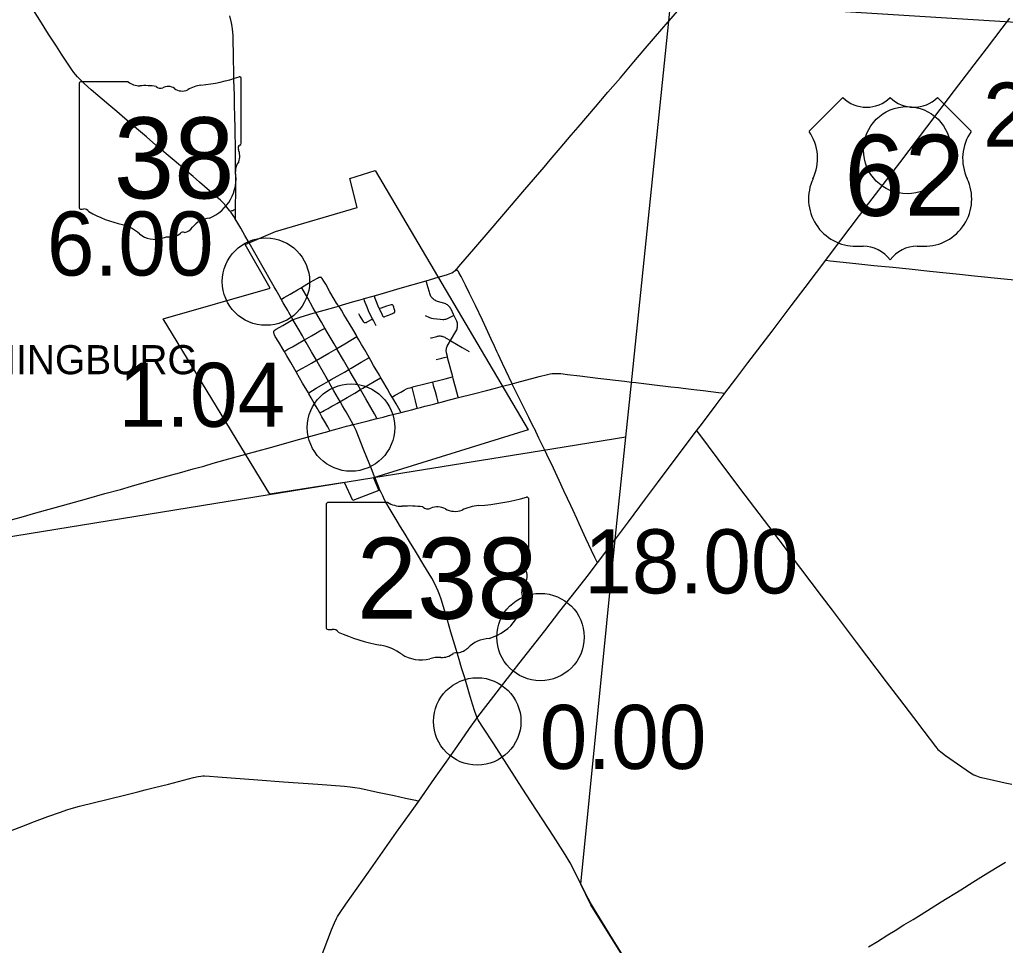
# Model space of a CAD drawing. Extents: x 1597222 to 1925846, y 496284 to 911751.
# Drawn here: x 1710517 to 1727439, y 576766 to 592663 of the extents above; entities that cross this region are included whole.
import ezdxf

# ---------------------------------------------------------------- set-up
doc = ezdxf.new("R2010")
doc.units = 0
for name, color, linetype in [('Default', 7, 'Continuous'), ('GM_X_City_Street', 7, 'Continuous'), ('GM_X_Corporation', 7, 'Continuous'), ('GM_X_Corporation_Text', 7, 'Continuous'), ('GM_X_County_Road', 7, 'Continuous'), ('GM_X_State_Route', 7, 'Continuous'), ('GM_X_State_Shield', 7, 'Continuous'), ('GM_X_Township', 7, 'Continuous'), ('GM_X_Township_Road', 7, 'Continuous'), ('GM_X_US_Route', 7, 'Continuous'), ('GM_X_US_Shield', 7, 'Continuous')]:
    doc.layers.add(name, color=color, linetype=linetype)

msp = doc.modelspace()

# ---------------------------------------------------------------- linework, layer by layer
at = {"layer": 'Default'}
for centre in [(1725754, 590422), (1725754, 590422), (1714744, 588164), (1714744, 588164), (1716205, 585658), (1716205, 585658), (1719458, 582060), (1719458, 582060), (1718372, 580611), (1718372, 580611)]:
    msp.add_circle(centre, 750, dxfattribs=at)
at = {"layer": 'GM_X_City_Street'}
for points in [[(1715356, 588064), (1715447, 588120), (1715502, 588154), (1715628, 588224), (1715648, 588235), (1715661, 588242), (1715667, 588243), (1715670, 588244), (1715673, 588244), (1715683, 588243)], [(1715991, 587745), (1715976, 587765), (1715957, 587792), (1715915, 587862), (1715842, 587990), (1715771, 588119), (1715737, 588175), (1715711, 588216), (1715701, 588229), (1715697, 588234), (1715692, 588237), (1715683, 588243)], [(1717495, 588179), (1717704, 588240)], [(1715007, 587864), (1715012, 587866), (1715060, 587893), (1715161, 587950), (1715284, 588022), (1715335, 588051), (1715356, 588064)], [(1715601, 587634), (1715591, 587650), (1715552, 587722), (1715464, 587879), (1715359, 588059), (1715356, 588064)], [(1716601, 587922), (1716704, 587951), (1716878, 588001), (1717051, 588051), (1717495, 588179)], [(1717973, 587587), (1717966, 587602), (1717923, 587691), (1717915, 587705), (1717907, 587719), (1717897, 587732), (1717886, 587744), (1717874, 587755), (1717861, 587765), (1717847, 587774), (1717833, 587782), (1717818, 587788), (1717755, 587808), (1717692, 587825), (1717661, 587837), (1717646, 587844), (1717632, 587852), (1717619, 587862), (1717607, 587873), (1717596, 587885), (1717586, 587898), (1717577, 587912), (1717569, 587927), (1717562, 587942), (1717556, 587958), (1717550, 587981), (1717524, 588073), (1717496, 588176), (1717495, 588179)], [(1716432, 587872), (1716562, 587911), (1716601, 587922)], [(1716690, 587701), (1716671, 587743), (1716602, 587918), (1716601, 587922)], [(1715601, 587634), (1715616, 587638), (1715743, 587673), (1715948, 587733), (1715991, 587745)], [(1715991, 587745), (1716057, 587765), (1716231, 587816), (1716342, 587846), (1716420, 587868), (1716432, 587872)], [(1716307, 587223), (1716291, 587249), (1716234, 587348), (1716084, 587602), (1716042, 587672), (1716025, 587701), (1716007, 587728), (1715996, 587739), (1715991, 587745)], [(1716573, 587525), (1716541, 587589), (1716507, 587662), (1716482, 587724), (1716465, 587764), (1716449, 587806), (1716439, 587836), (1716433, 587869), (1716432, 587872)], [(1716690, 587701), (1716701, 587675), (1716721, 587632), (1716738, 587594), (1716745, 587579), (1716750, 587571), (1716755, 587566), (1716762, 587562), (1716770, 587560), (1716778, 587561), (1716786, 587563), (1716817, 587575), (1716847, 587588), (1716879, 587602), (1716916, 587618), (1716937, 587627), (1716944, 587630), (1716950, 587636), (1716955, 587644), (1716957, 587650), (1716958, 587659), (1716957, 587667), (1716948, 587698), (1716939, 587725), (1716933, 587742), (1716930, 587752), (1716927, 587755), (1716924, 587760), (1716918, 587764), (1716911, 587766), (1716903, 587767), (1716895, 587766), (1716817, 587741), (1716725, 587711), (1716690, 587701)], [(1715208, 587514), (1715212, 587515), (1715244, 587526), (1715348, 587561), (1715553, 587622), (1715601, 587634)], [(1715757, 587367), (1715699, 587467), (1715601, 587634)], [(1716332, 587620), (1716347, 587592), (1716357, 587574), (1716376, 587543), (1716388, 587523), (1716415, 587482), (1716419, 587475), (1716425, 587469), (1716431, 587465), (1716439, 587461), (1716447, 587460), (1716454, 587459), (1716462, 587461), (1716470, 587464), (1716484, 587472), (1716569, 587522), (1716573, 587525)], [(1717479, 587580), (1717555, 587548), (1717571, 587543), (1717587, 587539), (1717620, 587534), (1717735, 587521), (1717784, 587516), (1717800, 587516), (1717817, 587518), (1717833, 587521), (1717848, 587527), (1717894, 587546), (1717966, 587584), (1717973, 587587)], [(1717914, 587152), (1717915, 587154), (1718006, 587310), (1718020, 587339), (1718026, 587354), (1718030, 587370), (1718033, 587386), (1718034, 587403), (1718034, 587419), (1718033, 587435), (1718031, 587452), (1718027, 587468), (1718022, 587483), (1717973, 587587)], [(1714880, 587284), (1714879, 587295), (1714879, 587305), (1714880, 587311), (1714883, 587315), (1714886, 587320), (1714892, 587326), (1714905, 587337), (1714918, 587346), (1715033, 587412), (1715208, 587514)], [(1716639, 587404), (1716625, 587430), (1716608, 587461), (1716589, 587496), (1716573, 587525)], [(1715058, 586968), (1715039, 587000), (1714963, 587126), (1714905, 587225), (1714893, 587248), (1714887, 587260), (1714884, 587269), (1714881, 587278), (1714880, 587284)], [(1715408, 587166), (1715526, 587234), (1715597, 587275), (1715672, 587318), (1715748, 587362), (1715757, 587367)], [(1715961, 587015), (1715913, 587099), (1715814, 587269), (1715757, 587367)], [(1715961, 587015), (1716098, 587096), (1716303, 587221), (1716307, 587223)], [(1716517, 586861), (1716494, 586901), (1716441, 586993), (1716387, 587084), (1716341, 587164), (1716307, 587223)], [(1717572, 587198), (1717588, 587202), (1717681, 587225), (1717690, 587227), (1717702, 587230), (1717718, 587231), (1717735, 587231), (1717751, 587229), (1717768, 587226), (1717784, 587221), (1717799, 587216), (1717815, 587209), (1717830, 587201), (1717914, 587152)], [(1715058, 586968), (1715066, 586972), (1715123, 587003), (1715198, 587044), (1715284, 587094), (1715383, 587151), (1715408, 587166)], [(1717861, 586876), (1717844, 586941), (1717842, 586954), (1717840, 586967), (1717840, 586976), (1717841, 586992), (1717844, 587007), (1717847, 587023), (1717852, 587039), (1717858, 587054), (1717873, 587083), (1717914, 587152)], [(1717914, 587152), (1717918, 587149), (1718017, 587091), (1718114, 587034), (1718233, 586964)], [(1715261, 586615), (1715170, 586774), (1715105, 586888), (1715058, 586968)], [(1715611, 586814), (1715617, 586817), (1715716, 586874), (1715824, 586936), (1715943, 587004), (1715961, 587015)], [(1716169, 586655), (1716075, 586815), (1715969, 586999), (1715961, 587015)], [(1715261, 586615), (1715268, 586619), (1715362, 586673), (1715445, 586720), (1715527, 586767), (1715611, 586814)], [(1716169, 586655), (1716208, 586678), (1716378, 586779), (1716510, 586856), (1716517, 586861)], [(1716717, 586513), (1716692, 586556), (1716594, 586726), (1716546, 586811), (1716517, 586861)], [(1717669, 586825), (1717719, 586839), (1717764, 586851), (1717807, 586862), (1717857, 586875), (1717861, 586876)], [(1717952, 586528), (1717908, 586697), (1717864, 586862), (1717861, 586876)], [(1715473, 586252), (1715374, 586421), (1715267, 586604), (1715261, 586615)], [(1715818, 586455), (1715865, 586482), (1715965, 586540), (1716094, 586612), (1716169, 586655)], [(1716369, 586311), (1716323, 586392), (1716191, 586617), (1716169, 586655)], [(1715473, 586252), (1715478, 586255), (1715609, 586332), (1715737, 586407), (1715818, 586455)], [(1716369, 586311), (1716407, 586335), (1716605, 586450), (1716713, 586511), (1716717, 586513)], [(1716911, 586183), (1716874, 586246), (1716825, 586331), (1716750, 586457), (1716717, 586513)], [(1717254, 586352), (1717284, 586361), (1717475, 586409), (1717608, 586444)], [(1717608, 586444), (1717729, 586475), (1717822, 586497), (1717948, 586527), (1717952, 586528)], [(1717702, 586084), (1717699, 586094), (1717676, 586185), (1717654, 586269), (1717630, 586359), (1717611, 586435), (1717608, 586444)], [(1718048, 586172), (1718046, 586180), (1717997, 586354), (1717960, 586497), (1717952, 586528)], [(1715668, 585911), (1715623, 585989), (1715578, 586067), (1715522, 586167), (1715481, 586238), (1715473, 586252)], [(1716020, 586105), (1716043, 586119), (1716138, 586174), (1716268, 586250), (1716369, 586311)], [(1716652, 585813), (1716647, 585821), (1716607, 585895), (1716462, 586151), (1716369, 586311)], [(1716911, 586183), (1716918, 586187), (1716963, 586213), (1717058, 586266), (1717115, 586298), (1717159, 586321), (1717189, 586333), (1717220, 586343), (1717254, 586352)], [(1717345, 585990), (1717343, 585999), (1717313, 586119), (1717279, 586252), (1717254, 586349), (1717254, 586352)], [(1718048, 586172), (1718307, 586239), (1718529, 586297), (1718685, 586336), (1718809, 586368)], [(1715668, 585911), (1715671, 585912), (1715715, 585936), (1715747, 585953), (1715777, 585969), (1715812, 585987), (1715848, 586006), (1715878, 586023), (1715919, 586046), (1715963, 586072), (1716020, 586105)], [(1717065, 585918), (1717061, 585925), (1717024, 585988), (1716980, 586064), (1716938, 586136), (1716911, 586183)], [(1717345, 585990), (1717398, 586004), (1717471, 586023), (1717554, 586045), (1717642, 586068), (1717702, 586084)], [(1717702, 586084), (1717705, 586085), (1717752, 586097), (1717895, 586133), (1718048, 586172)], [(1715843, 585602), (1715836, 585615), (1715805, 585669), (1715748, 585768), (1715705, 585845), (1715676, 585897), (1715668, 585911)], [(1716652, 585813), (1716755, 585839), (1716849, 585863), (1716945, 585887), (1717065, 585918)], [(1717065, 585918), (1717154, 585940), (1717246, 585964), (1717345, 585990)], [(1716244, 585708), (1716272, 585714), (1716406, 585750), (1716501, 585775), (1716628, 585807), (1716652, 585813)]]:
    msp.add_lwpolyline(points, dxfattribs=at)
at = {"layer": 'GM_X_Corporation'}
msp.add_lwpolyline([(1716092, 584716), (1714814, 584514), (1712979, 587527), (1714818, 588054), (1714388, 588803), (1714910, 589027), (1716313, 589436), (1716184, 589936), (1716618, 590072), (1719246, 585620), (1716591, 584797), (1716685, 584580), (1716236, 584408)], close=True, dxfattribs=at)
at = {"layer": 'GM_X_County_Road'}
for points in [[(1721661, 592638), (1721810, 592811), (1721949, 592973)], [(1714223, 589412), (1714224, 589467), (1714225, 589697), (1714224, 590320), (1714221, 590529), (1714217, 590679), (1714215, 590795), (1714210, 591008), (1714206, 591189), (1714202, 591369), (1714195, 591631), (1714191, 591763), (1714187, 591992), (1714179, 592386), (1714176, 592451), (1714172, 592500), (1714164, 592548), (1714151, 592612), (1714122, 592728)], [(1718017, 588377), (1718028, 588388), (1718092, 588462), (1718316, 588724), (1718593, 589048), (1718795, 589285), (1719188, 589747), (1719520, 590132), (1719626, 590257), (1719797, 590456), (1719988, 590681), (1720105, 590818), (1720403, 591167), (1720616, 591416), (1720830, 591665), (1721063, 591939), (1721224, 592126), (1721436, 592376), (1721649, 592625), (1721661, 592638)], [(1714126, 589375), (1714129, 589376), (1714165, 589384), (1714181, 589389), (1714195, 589395), (1714220, 589410), (1714223, 589412)], [(1714222, 589234), (1714222, 589246), (1714223, 589322), (1714223, 589412)], [(1724357, 588532), (1724433, 588524), (1724596, 588506), (1724873, 588477), (1725183, 588444), (1725509, 588411), (1725787, 588383), (1726146, 588347), (1726423, 588318), (1726651, 588294), (1726912, 588266), (1727418, 588214), (1727598, 588196)], [(1717704, 588240), (1717844, 588281), (1717906, 588303), (1717937, 588316), (1717965, 588333), (1717979, 588343), (1718004, 588364), (1718017, 588377)], [(1718970, 586411), (1719053, 586433), (1719370, 586517), (1719434, 586534), (1719577, 586570), (1719626, 586580), (1719658, 586585), (1719708, 586589), (1719757, 586589), (1719807, 586586), (1719921, 586572), (1720133, 586546), (1720443, 586509), (1720899, 586453), (1721022, 586439)], [(1718809, 586368), (1718970, 586411)], [(1721022, 586439), (1721095, 586431), (1721372, 586398), (1721699, 586360), (1721829, 586344), (1721911, 586334), (1722090, 586314), (1722253, 586293), (1722514, 586262), (1722579, 586255), (1722625, 586250)], [(1720153, 577815), (1720094, 577934), (1719968, 578182), (1719881, 578328), (1719680, 578639), (1719305, 579217), (1719144, 579465), (1718657, 580224), (1718470, 580513), (1718407, 580609), (1718390, 580637), (1718370, 580670)], [(1725091, 576738), (1725244, 576833), (1725423, 576944), (1725551, 577023), (1725699, 577115), (1725855, 577210), (1725994, 577296), (1726341, 577512), (1726675, 577720), (1726884, 577850), (1727066, 577964), (1727302, 578109), (1727441, 578195)], [(1722580, 575173), (1722488, 575232), (1722291, 575349), (1722149, 575432), (1722023, 575509), (1721983, 575536), (1721943, 575566), (1721866, 575628), (1721758, 575729), (1721604, 575876), (1721402, 576068), (1721259, 576203), (1721034, 576419), (1720954, 576501), (1720926, 576533), (1720900, 576564), (1720852, 576631), (1720694, 576880), (1720522, 577159), (1720383, 577382), (1720317, 577496), (1720233, 577655), (1720167, 577787), (1720153, 577815)]]:
    msp.add_lwpolyline(points, dxfattribs=at)
at = {"layer": 'GM_X_State_Route'}
for points in [[(1714120, 589384), (1714097, 589415), (1714055, 589466), (1714011, 589515), (1713965, 589561), (1713904, 589617), (1713604, 589872), (1713492, 589968), (1713355, 590085), (1713167, 590245), (1712855, 590511), (1712693, 590650), (1712456, 590852), (1712182, 591086), (1712044, 591203), (1711745, 591459), (1711623, 591569), (1711552, 591636), (1711507, 591684), (1711475, 591721), (1711444, 591759), (1711406, 591812), (1711234, 592072), (1711146, 592210), (1711013, 592417), (1710864, 592653), (1710712, 592887)], [(1714455, 588830), (1714383, 588955), (1714311, 589084), (1714245, 589197), (1714222, 589234), (1714192, 589281), (1714146, 589349), (1714126, 589375), (1714120, 589384)], [(1714887, 588074), (1714651, 588488), (1714455, 588830)], [(1715118, 587670), (1715042, 587803), (1715007, 587864), (1714965, 587937), (1714919, 588016), (1714887, 588074)], [(1715248, 587445), (1715214, 587504), (1715208, 587514), (1715140, 587632), (1715118, 587670)], [(1716100, 585962), (1716060, 586033), (1716020, 586105), (1715993, 586152), (1715912, 586291), (1715844, 586408), (1715818, 586455), (1715780, 586522), (1715623, 586792), (1715611, 586814), (1715528, 586958), (1715435, 587120), (1715408, 587166), (1715370, 587233), (1715296, 587361), (1715248, 587445)], [(1716244, 585708), (1716179, 585823), (1716120, 585927), (1716100, 585962)], [(1715681, 585556), (1715828, 585598), (1715843, 585602), (1715970, 585637), (1716128, 585680), (1716202, 585701), (1716216, 585704), (1716230, 585707), (1716244, 585708)], [(1716617, 584796), (1716611, 584812), (1716568, 584919), (1716425, 585272), (1716291, 585610), (1716244, 585708)], [(1714399, 585201), (1714821, 585318), (1715325, 585457), (1715577, 585526), (1715681, 585556)], [(1713220, 584872), (1713494, 584947), (1713677, 584998), (1713841, 585044), (1714046, 585104), (1714399, 585201)], [(1710286, 584051), (1710539, 584120), (1710792, 584192), (1711250, 584321), (1711661, 584435), (1711976, 584524), (1712246, 584597), (1712435, 584651), (1712656, 584714), (1712941, 584793), (1713193, 584864), (1713220, 584872)], [(1716701, 584584), (1716687, 584618), (1716642, 584732), (1716617, 584796)], [(1717209, 583701), (1717133, 583828), (1717057, 583954), (1716998, 584053), (1716930, 584165), (1716879, 584249), (1716803, 584375), (1716779, 584418), (1716749, 584483), (1716722, 584541), (1716701, 584584)], [(1718370, 580670), (1718332, 580781), (1718293, 580906), (1718242, 581079), (1718158, 581362), (1718105, 581534), (1718063, 581676), (1718012, 581849), (1717921, 582147), (1717860, 582351), (1717752, 582712), (1717726, 582790), (1717702, 582851), (1717675, 582911), (1717638, 582984), (1717590, 583070), (1717455, 583295), (1717310, 583533), (1717209, 583701)]]:
    msp.add_lwpolyline(points, dxfattribs=at)
at = {"layer": 'GM_X_State_Shield'}
for p, q in [((1714320, 590541), (1714320, 591647)), ((1711536, 591558), (1711536, 589445)), ((1712378, 591595), (1711563, 591595)), ((1714320, 590542), (1714320, 590541)), ((1716834, 584374), (1715814, 584374)), ((1719260, 583321), (1719260, 584427)), ((1715780, 584338), (1715780, 582225)), ((1719260, 583321), (1719260, 583321))]:
    msp.add_line(p, q, dxfattribs=at)
for centre, radius, start, end in [((1713328, 594476), 2953, 275.8445, 288.9065), ((1714289, 591652), 31, 351.8621, 97.738), ((1711567, 591563), 32.3, 98.1301, 188.1301), ((1712573, 591840), 313, 231.6195, 271.1119), ((1712676, 590408), 1123, 80.4867, 94.9883), ((1712931, 591574), 90.3, 219.7921, 297.1024), ((1713064, 591329), 188, 54.4667, 119.1411), ((1713306, 591664), 226, 233.8562, 294.8282), ((1713705, 590949), 594, 97.3462, 120.7689), ((1714313, 590460), 48, 107.944, 210.337), ((1714007, 590321), 288, 340.033, 23.6496), ((1714287, 590537), 33.2, 289.6038, 7.7341), ((1714431, 590079), 210, 136.8065, 186.9296), ((1713493, 589938), 739, 292.3089, 8.9858), ((1711568, 589440), 32.5, 171.9584, 258.3066), ((1711573, 589657), 248, 267.339, 280.6039), ((1711623, 589323), 89.5, 29.7484, 93.2717), ((1712754, 591222), 2132, 240.4129, 257.1985), ((1713805, 588852), 404, 94.4031, 142.5768), ((1712118, 588496), 667, 47.1842, 75.836), ((1713292, 589240), 239, 282.8732, 323.2771), ((1712840, 589313), 423, 230.7004, 286.2918), ((1713084, 588582), 348, 85.6951, 111.2099), ((1713115, 589154), 226, 268.777, 315.5493), ((1713319, 588950), 63.5, 65.7517, 132.6484)]:
    msp.add_arc(centre, radius, start, end, dxfattribs=at)
for centre, major_axis, start_param, end_param in [((1715820, 584342), (40.3, 0), 1.712693, 3.28349), ((1717076, 584620), (391, 0), 4.042523, 4.731795), ((1718021, 587255), (3691, 0), 4.814394, 5.042369), ((1719222, 584431), (38.7, 0), 6.141152, 7.989035), ((1717206, 583188), (1404, 0), 1.404758, 1.657858), ((1717525, 584353), (113, 0), 3.836095, 5.185415), ((1717690, 584109), (235, 0), 0.950623, 2.079405), ((1717993, 584444), (282, 0), 4.081561, 5.145723), ((1718491, 583729), (743, 0), 1.699011, 2.107814), ((1719251, 583240), (60, 0), 1.883978, 3.671073), ((1718870, 583100), (360, 0), 5.934695, 6.695948), ((1719219, 583317), (41.5, 0), 5.05454, 6.418171), ((1719399, 582858), (262, 0), 2.387724, 3.262537), ((1718227, 582718), (923, 0), 5.101752, 6.440018), ((1715820, 582220), (40.7, 0), 3.00124, 4.508301), ((1715826, 582436), (310, 0), 4.665946, 4.897461), ((1715890, 582103), (112, 0), 0.519207, 1.627899), ((1717303, 584001), (2665, 0), 4.195997, 4.488961), ((1718617, 581631), (506, 0), 1.647645, 2.488434), ((1716508, 581275), (834, 0), 0.823519, 1.323587), ((1717976, 582020), (298, 0), 4.937069, 5.64225), ((1717410, 582092), (529, 0), 4.026481, 4.996735), ((1717716, 581362), (435, 0), 1.495662, 1.94098), ((1717755, 581934), (282, 0), 4.691044, 5.507374), ((1718010, 581729), (79.4, 0), 1.147584, 2.315152)]:
    msp.add_ellipse(centre, major_axis=major_axis, ratio=0.8, start_param=start_param, end_param=end_param, dxfattribs=at)
at = {"layer": 'GM_X_Township'}
for points in [[(1720855, 576610), (1720323, 577460), (1720153, 577816), (1720749, 583791), (1720924, 585495), (1721014, 586371), (1721660, 592640), (1721696, 592990), (1721944, 592975), (1727437, 592635), (1742617, 591697)], [(1720924, 585495), (1719474, 585260), (1716597, 584793), (1709759, 583684), (1702828, 582559), (1700760, 582223), (1696775, 580771)]]:
    msp.add_lwpolyline(points, dxfattribs=at)
at = {"layer": 'GM_X_Township_Road'}
for points in [[(1718970, 586411), (1718864, 586640), (1718808, 586759), (1718766, 586847), (1718738, 586907), (1718710, 586966), (1718669, 587055), (1718613, 587174), (1718524, 587367), (1718461, 587500), (1718341, 587752), (1718242, 587958), (1718170, 588105), (1718096, 588252), (1718058, 588324), (1718049, 588338), (1718042, 588348), (1718035, 588357), (1718022, 588371), (1718017, 588377)], [(1719353, 585640), (1719346, 585654), (1719257, 585830), (1719155, 586035), (1719068, 586211), (1718974, 586402), (1718970, 586411)], [(1719532, 585270), (1719432, 585478), (1719353, 585640)], [(1722139, 585602), (1722170, 585560), (1722506, 585115), (1722791, 584733), (1722969, 584498), (1723376, 583962), (1724276, 582770), (1724465, 582522), (1724722, 582181), (1724881, 581972), (1725059, 581737), (1725394, 581290), (1725624, 580991), (1725863, 580677), (1726041, 580442), (1726240, 580181), (1726262, 580154), (1726283, 580131), (1726303, 580112), (1726332, 580088), (1726410, 580028), (1726692, 579830), (1726841, 579727), (1726898, 579695), (1726943, 579675), (1727005, 579655), (1727165, 579617), (1727438, 579559), (1727549, 579531)], [(1720437, 583335), (1720419, 583369), (1720389, 583428), (1720333, 583546), (1720237, 583754), (1720120, 584007), (1720080, 584096), (1720020, 584231), (1719978, 584319), (1719922, 584438), (1719861, 584572), (1719779, 584751), (1719682, 584959), (1719569, 585195), (1719532, 585270)], [(1710140, 578653), (1710554, 578809), (1710769, 578890), (1710999, 578977), (1711215, 579055), (1711323, 579093), (1711401, 579116), (1711544, 579154), (1712037, 579276), (1712339, 579352), (1712546, 579404), (1712673, 579436), (1712832, 579476), (1713070, 579536), (1713245, 579580), (1713499, 579646), (1713579, 579664), (1713627, 579672), (1713659, 579674), (1713691, 579675), (1713773, 579670), (1713920, 579659), (1714607, 579609), (1715048, 579576), (1715637, 579533), (1715866, 579516), (1716095, 579500), (1716192, 579490), (1716273, 579478), (1716354, 579463), (1716658, 579398), (1716803, 579368), (1716947, 579337), (1717139, 579294), (1717315, 579256), (1717367, 579244)]]:
    msp.add_lwpolyline(points, dxfattribs=at)
at = {"layer": 'GM_X_US_Route'}
for points in [[(1718893, 581347), (1719088, 581599), (1719532, 582168), (1719793, 582506), (1720158, 582970), (1720258, 583099), (1720437, 583335), (1720684, 583661), (1720744, 583741), (1720970, 584041), (1721264, 584436), (1721470, 584711), (1721825, 585183), (1722139, 585602), (1722238, 585735), (1722475, 586049), (1722612, 586233), (1722625, 586250), (1722812, 586493), (1723020, 586768), (1723437, 587316), (1723763, 587748), (1724001, 588061), (1724199, 588323), (1724357, 588532), (1724454, 588663), (1725099, 589512), (1725458, 589981), (1725626, 590205), (1726092, 590818), (1726569, 591446), (1726906, 591890), (1727115, 592165), (1727384, 592515), (1727515, 592688)], [(1718037, 580200), (1718241, 580492), (1718370, 580670), (1718385, 580692), (1718655, 581043), (1718887, 581340), (1718893, 581347)], [(1715554, 576203), (1715869, 577031), (1715921, 577152), (1715958, 577225), (1715975, 577258), (1716007, 577313), (1716119, 577475), (1716504, 578023), (1716986, 578707), (1717281, 579122), (1717367, 579244), (1717640, 579631), (1717837, 579914), (1718037, 580200)]]:
    msp.add_lwpolyline(points, dxfattribs=at)
at = {"layer": 'GM_X_US_Shield'}
for p, q in [((1724650, 591326), (1724070, 590746)), ((1726854, 590746), (1726274, 591326)), ((1724882, 588773), (1724998, 588773)), ((1725926, 588773), (1726042, 588773))]:
    msp.add_line(p, q, dxfattribs=at)
for centre, radius, start, end in [((1725056, 591740), 580, 225.573, 314.427), ((1725868, 591740), 580, 225.573, 314.427), ((1723404, 590280), 812, 334.5471, 35.0009), ((1727519, 590280), 812, 144.9991, 205.4529), ((1724873, 589585), 812, 154.8319, 270.6383), ((1726051, 589585), 812, 269.3617, 25.1681), ((1724998, 588193), 580, 36.8699, 90), ((1725926, 588193), 580, 90, 143.1301)]:
    msp.add_arc(centre, radius, start, end, dxfattribs=at)

# ---------------------------------------------------------------- texts
at = {"layer": 'Default'}
for s, p in [('20.00', (1727056, 590482)), ('20.00', (1727056, 590482)), ('6.00', (1710982, 588269)), ('6.00', (1710982, 588269)), ('1.04', (1712213, 585671)), ('1.04', (1712213, 585671)), ('18.00', (1720208, 582810)), ('18.00', (1720208, 582810)), ('0.00', (1719445, 579795)), ('0.00', (1719445, 579795))]:
    msp.add_text(s, height=1100, dxfattribs=at).set_placement(p)
at = {"layer": 'GM_X_Corporation_Text'}
msp.add_text('BLOOMINGBURG', height=500, rotation=0, dxfattribs=at).set_placement((1708038, 586574))
at = {"layer": 'GM_X_State_Shield'}
for s, p in [('38', (1712132, 589594)), ('238', (1716303, 582374))]:
    msp.add_text(s, height=1392.2, dxfattribs=at).set_placement(p)
at = {"layer": 'GM_X_US_Shield'}
msp.add_text('62', height=1392.2, dxfattribs=at).set_placement((1724674, 589295))

doc.saveas('drawing.dxf')
